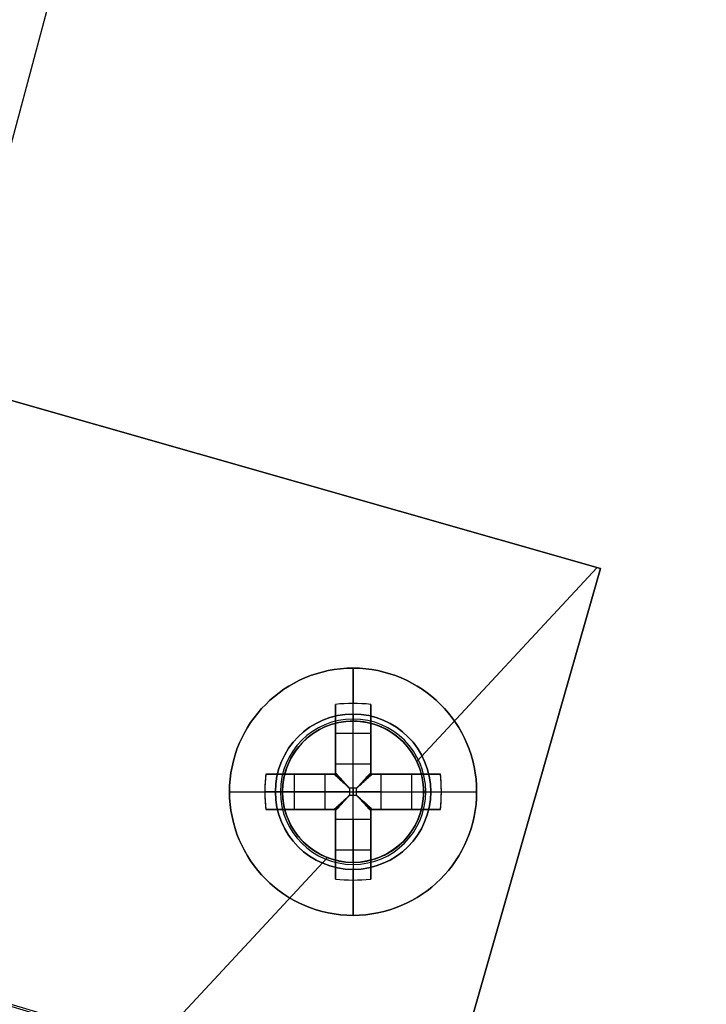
# Model space of a CAD drawing. Header units: millimetres. Extents: x -83 to 676, y -83 to 676.
# Tile 614 of 656: x 366 to 385, y 529 to 557. Entities that reach past the tile are written whole.
import ezdxf

# ---------------------------------------------------------------- set-up
doc = ezdxf.new("R2010")
doc.units = ezdxf.units.MM
doc.header["$MEASUREMENT"] = 0
doc.layers.add('IGES level 0', color=7, linetype='Continuous', true_color=0xff7878)

msp = doc.modelspace()

# ---------------------------------------------------------------- linework, layer by layer
at = {"layer": 'IGES level 0', "color": 124, "true_color": 0x1aa180}
for p, q in [((359.264, 530.737, 47), (372.852, 581.448, 47)), ((359.264, 530.737, 45.8), (372.852, 581.448, 45.8))]:
    msp.add_line(p, q, dxfattribs=at)
at = {"layer": 'IGES level 0', "color": 153, "true_color": 0x5393cf}
for p, q in [((358.875, 529.288), (369.875, 570.34)), ((358.875, 529.288, -1.2), (369.875, 570.34, -1.2))]:
    msp.add_line(p, q, dxfattribs=at)
at = {"layer": 'IGES level 0', "color": 254, "true_color": 0xcad1ee}
for p, q in [((353.193, 549.664, 48), (382.04, 541.426, 48)), ((382.04, 541.426, 47), (353.193, 549.664, 47)), ((353.193, 549.664, 47.5), (382.04, 541.426, 47.5)), ((367.616, 545.545, 47), (367.616, 545.545, 48)), ((365.977, 485.175, 48), (382.04, 541.426, 48)), ((382.04, 541.426, 47), (365.977, 485.175, 47)), ((382.04, 541.426, 48), (382.04, 541.426, 47)), ((382.04, 541.426, 48), (382.04, 541.426, 47)), ((375.553, 537.039, 47), (375.553, 537.039, 45.8)), ((373.571, 536.469, 48), (373.571, 536.469, 47)), ((376.398, 536.571, 47), (376.398, 536.571, 48)), ((376.398, 536.571, 48), (376.398, 536.571, 47)), ((373.103, 535.624, 45.8), (373.103, 535.624, 47)), ((373.103, 535.624, 47), (373.103, 535.624, 45.8)), ((376.967, 534.589, 47), (376.967, 534.589, 45.8)), ((376.967, 534.589, 45.8), (376.967, 534.589, 47)), ((376.5, 533.744, 48), (376.5, 533.744, 47)), ((373.673, 533.643, 48), (373.673, 533.643, 47)), ((373.673, 533.643, 47), (373.673, 533.643, 48)), ((374.518, 533.175, 47), (374.518, 533.175, 45.8))]:
    msp.add_line(p, q, dxfattribs=at)
at = {"layer": 'IGES level 0', "color": 11, "true_color": 0xff7887}
for p, q in [((382.04, 541.426, 48), (353.193, 549.664, 48)), ((382.04, 541.426, 47), (353.193, 549.664, 47)), ((365.977, 485.175, 48), (382.04, 541.426, 48)), ((365.977, 485.175, 47), (382.04, 541.426, 47)), ((381.947, 541.453, 48), (376.842, 535.966, 48)), ((381.947, 541.453, 47), (376.842, 535.966, 47)), ((374.309, 533.243, 48), (337.223, 493.386, 48)), ((374.309, 533.243, 47), (337.223, 493.386, 47))]:
    msp.add_line(p, q, dxfattribs=at)
at = {"layer": 'IGES level 0', "color": 1, "true_color": 0xff0808}
for p, q in [((375.035, 537.307, 48), (375.035, 538.607, 48)), ((374.535, 535.893, 48.463), (374.535, 537.581, 50.13)), ((374.535, 537.581, 50.13), (374.535, 535.893, 48.463)), ((375.035, 535.893, 48.463), (375.035, 537.607, 50.155)), ((375.535, 537.581, 50.13), (375.535, 535.893, 48.463)), ((375.535, 535.893, 48.463), (375.535, 537.581, 50.13)), ((374.535, 535.607, 49.699), (374.535, 537.145, 49.699)), ((375.035, 537.107, 47.8), (375.035, 537.107, 40)), ((375.035, 533.107, 40), (375.035, 537.107, 40)), ((375.035, 537.107, 40), (375.035, 537.107, 47.8)), ((375.535, 537.145, 49.699), (375.535, 535.607, 49.699)), ((374.535, 536.763, 49.322), (375.535, 536.763, 49.322)), ((374.535, 536.594, 49.155), (374.535, 536.594, 50.83)), ((375.535, 536.594, 49.155), (375.535, 536.594, 50.83)), ((374.535, 535.893, 48.463), (375.535, 535.893, 48.463)), ((374.535, 535.893, 48.463), (375.535, 535.893, 48.463)), ((372.561, 535.607, 50.13), (374.249, 535.607, 48.463)), ((374.249, 535.607, 48.463), (372.561, 535.607, 50.13)), ((372.997, 535.607, 49.699), (374.535, 535.607, 49.699)), ((373.379, 534.607, 49.322), (373.379, 535.607, 49.322)), ((373.548, 535.607, 49.155), (373.548, 535.607, 50.83)), ((374.249, 534.607, 48.463), (374.249, 535.607, 48.463)), ((374.249, 534.607, 48.463), (374.249, 535.607, 48.463)), ((374.535, 535.607, 51.128), (374.535, 535.607, 48.27)), ((374.535, 535.607, 48.27), (374.535, 535.607, 51.128)), ((375.535, 535.607, 51.128), (375.535, 535.607, 48.27)), ((375.535, 535.607, 49.699), (377.073, 535.607, 49.699)), ((375.535, 535.607, 48.27), (375.535, 535.607, 51.128)), ((375.822, 535.607, 48.463), (377.51, 535.607, 50.13)), ((375.822, 535.607, 48.463), (375.822, 534.607, 48.463)), ((377.51, 535.607, 50.13), (375.822, 535.607, 48.463)), ((375.822, 535.607, 48.463), (375.822, 534.607, 48.463)), ((376.523, 535.607, 49.155), (376.523, 535.607, 50.83)), ((376.691, 535.607, 49.322), (376.691, 534.607, 49.322)), ((371.535, 535.107, 48), (372.835, 535.107, 48)), ((374.249, 535.107, 48.463), (372.535, 535.107, 50.155)), ((373.035, 535.107, 47.8), (373.035, 535.107, 40)), ((373.035, 535.107, 40), (377.035, 535.107, 40)), ((375.133, 535.204, 48.18), (374.938, 535.204, 48.18)), ((374.938, 535.204, 48.18), (374.938, 535.009, 48.18)), ((374.938, 535.204, 48.18), (374.938, 535.009, 48.18)), ((375.133, 535.204, 48.18), (374.938, 535.204, 48.18)), ((374.938, 535.107, 48.18), (375.133, 535.107, 48.18)), ((375.035, 535.204, 48.18), (375.035, 535.009, 48.18)), ((375.133, 535.009, 48.18), (375.133, 535.204, 48.18)), ((375.133, 535.009, 48.18), (375.133, 535.204, 48.18)), ((375.822, 535.107, 48.463), (377.535, 535.107, 50.155)), ((377.035, 535.107, 47.8), (377.035, 535.107, 40)), ((377.235, 535.107, 48), (378.535, 535.107, 48)), ((374.938, 535.009, 48.18), (375.133, 535.009, 48.18)), ((374.938, 535.009, 48.18), (375.133, 535.009, 48.18)), ((374.249, 534.607, 48.463), (372.561, 534.607, 50.13)), ((372.561, 534.607, 50.13), (374.249, 534.607, 48.463)), ((374.535, 534.607, 49.699), (372.997, 534.607, 49.699)), ((373.548, 534.607, 49.155), (373.548, 534.607, 50.83)), ((374.535, 534.607, 51.128), (374.535, 534.607, 48.27)), ((374.535, 534.607, 48.27), (374.535, 534.607, 51.128)), ((374.535, 533.069, 49.699), (374.535, 534.607, 49.699)), ((375.535, 534.607, 51.128), (375.535, 534.607, 48.27)), ((375.535, 534.607, 49.699), (375.535, 533.069, 49.699)), ((375.535, 534.607, 48.27), (375.535, 534.607, 51.128)), ((377.073, 534.607, 49.699), (375.535, 534.607, 49.699)), ((377.51, 534.607, 50.13), (375.822, 534.607, 48.463)), ((375.822, 534.607, 48.463), (377.51, 534.607, 50.13)), ((376.523, 534.607, 49.155), (376.523, 534.607, 50.83)), ((374.535, 532.632, 50.13), (374.535, 534.321, 48.463)), ((375.535, 534.321, 48.463), (374.535, 534.321, 48.463)), ((374.535, 534.321, 48.463), (374.535, 532.632, 50.13)), ((375.535, 534.321, 48.463), (374.535, 534.321, 48.463)), ((375.035, 534.321, 48.463), (375.035, 532.607, 50.155)), ((375.535, 534.321, 48.463), (375.535, 532.632, 50.13)), ((375.535, 532.632, 50.13), (375.535, 534.321, 48.463)), ((374.535, 533.62, 49.155), (374.535, 533.62, 50.83)), ((375.535, 533.451, 49.322), (374.535, 533.451, 49.322)), ((375.535, 533.62, 49.155), (375.535, 533.62, 50.83)), ((375.035, 533.107, 40), (375.035, 533.107, 47.8)), ((375.035, 533.107, 47.8), (375.035, 533.107, 40)), ((375.035, 531.607, 48), (375.035, 532.907, 48))]:
    msp.add_line(p, q, dxfattribs=at)
at = {"layer": 'IGES level 0', "color": 153, "true_color": 0x5393cf}
for centre, radius in [((296.5, 296.5), 296.5), ((296.5, 296.5, -1.2), 296.5), ((296.5, 296.5), 241), ((296.5, 296.5, -1.2), 241)]:
    msp.add_circle(centre, radius, dxfattribs=at)
at = {"layer": 'IGES level 0'}
for centre, radius in [((296.5, 296.5, 47), 296.5), ((296.5, 296.5), 296.5), ((296.5, 296.5, 47), 295.3), ((296.5, 296.5), 295.3)]:
    msp.add_circle(centre, radius, dxfattribs=at)
at = {"layer": 'IGES level 0', "color": 124, "true_color": 0x1aa180}
for centre, radius in [((296.5, 296.5, 47), 295), ((296.5, 296.5, 45.8), 295), ((296.5, 296.5, 47), 242.5), ((296.5, 296.5, 45.8), 242.5), ((375.035, 535.107, 47), 2), ((375.035, 535.107, 45.8), 2)]:
    msp.add_circle(centre, radius, dxfattribs=at)
at = {"layer": 'IGES level 0', "color": 31, "true_color": 0xffba87}
for centre, radius in [((296.5, 296.5), 242.2), ((296.5, 296.5, 47), 242.2), ((296.5, 296.5), 241), ((296.5, 296.5, 47), 241)]:
    msp.add_circle(centre, radius, dxfattribs=at)
at = {"layer": 'IGES level 0', "color": 1, "true_color": 0xff0808}
for centre, radius in [((375.035, 535.107, 48), 3.5), ((375.035, 535.107, 48), 2.2), ((375.035, 535.107, 40), 2)]:
    msp.add_circle(centre, radius, dxfattribs=at)
at = {"layer": 'IGES level 0', "color": 11, "true_color": 0xff7887}
for centre in [(375.035, 535.107, 48), (375.035, 535.107, 47)]:
    msp.add_circle(centre, 2, dxfattribs=at)
at = {"layer": 'IGES level 0'}
for centre, radius in [((296.5, 296.5), 296.5), ((296.5, 296.5, 47), 296.5), ((296.5, 296.5, 23.5), 296.5), ((296.5, 296.5, 47), 295.3), ((296.5, 296.5), 295.3), ((296.5, 296.5, 23.5), 295.3)]:
    msp.add_arc(centre, radius, 45, 225, dxfattribs=at)
at = {"layer": 'IGES level 0', "color": 153, "true_color": 0x5393cf}
for centre, radius in [((296.5, 296.5, -1.2), 296.5), ((296.5, 296.5), 296.5), ((296.5, 296.5, -0.6), 296.5), ((296.5, 296.5, -1.2), 241), ((296.5, 296.5), 241), ((296.5, 296.5, -0.6), 241)]:
    msp.add_arc(centre, radius, 345, 165, dxfattribs=at)
at = {"layer": 'IGES level 0', "color": 124, "true_color": 0x1aa180}
for centre, radius in [((296.5, 296.5, 45.8), 295), ((296.5, 296.5, 47), 295), ((296.5, 296.5, 46.4), 295), ((296.5, 296.5, 45.8), 242.5), ((296.5, 296.5, 47), 242.5), ((296.5, 296.5, 46.4), 242.5)]:
    msp.add_arc(centre, radius, 345, 165, dxfattribs=at)
at = {"layer": 'IGES level 0', "color": 31, "true_color": 0xffba87}
for centre, radius in [((296.5, 296.5), 242.2), ((296.5, 296.5, 47), 242.2), ((296.5, 296.5, 23.5), 242.2), ((296.5, 296.5, 47), 241), ((296.5, 296.5), 241), ((296.5, 296.5, 23.5), 241)]:
    msp.add_arc(centre, radius, 315, 135, dxfattribs=at)
at = {"layer": 'IGES level 0', "color": 1, "true_color": 0xff0808}
for centre, radius, start, end in [((375.035, 535.107, 48), 3.5, 0, 180), ((375.035, 535.107, 48), 2.2, 90, 270), ((375.035, 535.107, 48), 2.2, 270, 90), ((375.035, 535.107, 47.941), 2.059, 90, 270), ((375.035, 535.107, 40), 2, 90, 270), ((375.035, 535.107, 47.8), 2, 90, 270), ((375.035, 535.107, 43.9), 2, 90, 270), ((375.035, 535.107, 47.8), 2, 90, 270), ((375.035, 535.107, 47.941), 2.059, 270, 90), ((375.035, 535.107, 47.8), 2, 270, 90), ((375.035, 535.107, 40), 2, 270, 90), ((375.035, 535.107, 47.8), 2, 270, 90), ((375.035, 535.107, 43.9), 2, 270, 90), ((375.035, 535.107, 48), 3.5, 180, 0)]:
    msp.add_arc(centre, radius, start, end, dxfattribs=at)
at = {"layer": 'IGES level 0', "color": 1, "true_color": 0xff0808, "extrusion": (1, 0, 0)}
for centre, radius, start, end in [((535.107, 47.686, 375.035), 3.514, 5.1275, 44.6488), ((537.307, 47.8, 375.035), 0.2, 90, 180), ((535.204, 49.16, 374.535), 0.98, 296.5596, 314.6488), ((535.204, 49.16, 374.535), 0.98, 296.5596, 314.6488), ((535.204, 49.16, 375.035), 0.98, 270, 314.6488), ((535.204, 49.16, 375.535), 0.98, 296.5596, 314.6488), ((535.009, 49.16, 375.035), 0.98, 225.3512, 270), ((535.107, 47.686, 374.535), 3.478, 98.2648, 135.3512), ((535.107, 47.686, 374.535), 3.478, 98.2648, 135.3512), ((535.107, 47.686, 375.535), 3.478, 98.2648, 135.3512), ((535.009, 49.16, 375.535), 0.98, 225.3512, 243.4404), ((532.907, 47.8, 375.035), 0.2, 0, 90), ((532.907, 47.8, 375.035), 0.2, 360, 90), ((535.107, 47.686, 375.035), 3.514, 135.3512, 174.8725)]:
    msp.add_arc(centre, radius, start, end, dxfattribs=at)
at = {"layer": 'IGES level 0', "color": 1, "true_color": 0xff0808, "extrusion": (-4.8968e-14, -0.70276, 0.711427)}
msp.add_arc((375.035, 414.201, -342.126), 3.514, 81.8199, 98.1801, dxfattribs=at)
at = {"layer": 'IGES level 0', "color": 1, "true_color": 0xff0808, "extrusion": (-2.74971e-14, -0.70276, 0.711427)}
msp.add_arc((375.035, 414.201, -342.126), 3.514, 81.8199, 98.1801, dxfattribs=at)
at = {"layer": 'IGES level 0', "color": 1, "true_color": 0xff0808, "extrusion": (1, 9.39164e-14, 1.28888e-13)}
msp.add_arc((535.107, 47.686, 374.535), 3.478, 44.6488, 81.7352, dxfattribs=at)
at = {"layer": 'IGES level 0', "color": 1, "true_color": 0xff0808, "extrusion": (1, 1.41968e-13, 2.80952e-13)}
for centre in [(535.107, 47.686, 374.535), (535.107, 47.686, 375.535)]:
    msp.add_arc(centre, 3.478, 44.6488, 81.7352, dxfattribs=at)
at = {"layer": 'IGES level 0', "color": 1, "true_color": 0xff0808, "extrusion": (1, -2.83936e-13, -5.61904e-13)}
msp.add_arc((535.107, 47.686, 375.535), 3.478, 44.6488, 81.7352, dxfattribs=at)
at = {"layer": 'IGES level 0', "color": 1, "true_color": 0xff0808, "extrusion": (1, -6.86161e-13, 6.86161e-13)}
msp.add_arc((537.307, 47.8, 375.035), 0.2, 90, 180, dxfattribs=at)
at = {"layer": 'IGES level 0', "color": 254, "true_color": 0xcad1ee}
for centre, start, end in [((375.035, 535.107, 48), 47.063, 227.063), ((375.035, 535.107, 47), 47.063, 227.063), ((375.035, 535.107, 47.5), 47.063, 227.063), ((375.035, 535.107, 47), 345, 165), ((375.035, 535.107, 45.8), 345, 165), ((375.035, 535.107, 46.4), 345, 165), ((375.035, 535.107, 48), 227.063, 47.063), ((375.035, 535.107, 47), 227.063, 47.063), ((375.035, 535.107, 47.5), 227.063, 47.063), ((375.035, 535.107, 47), 165, 345), ((375.035, 535.107, 45.8), 165, 345), ((375.035, 535.107, 46.4), 165, 345)]:
    msp.add_arc(centre, 2, start, end, dxfattribs=at)
at = {"layer": 'IGES level 0', "color": 1, "true_color": 0xff0808, "extrusion": (1, 2.71587e-12, -3.7929e-12)}
msp.add_arc((535.204, 49.16, 375.535), 0.98, 296.5596, 314.6488, dxfattribs=at)
at = {"layer": 'IGES level 0', "color": 1, "true_color": 0xff0808, "extrusion": (0.70276, 3.42943e-15, 0.711427)}
msp.add_arc((535.107, -233.299, 297.485), 3.514, 81.8199, 98.1801, dxfattribs=at)
at = {"layer": 'IGES level 0', "color": 1, "true_color": 0xff0808, "extrusion": (0.70276, 1.08435e-13, 0.711427)}
msp.add_arc((535.107, -233.299, 297.485), 3.514, 81.8199, 90, dxfattribs=at)
at = {"layer": 'IGES level 0', "color": 1, "true_color": 0xff0808, "extrusion": (-2.83936e-13, 1, 5.61904e-13)}
for centre in [(-375.035, 47.686, 535.607), (-375.035, 47.686, 534.607)]:
    msp.add_arc(centre, 3.478, 44.6488, 81.7352, dxfattribs=at)
at = {"layer": 'IGES level 0', "color": 1, "true_color": 0xff0808, "extrusion": (1.87833e-13, 1, -2.57776e-13)}
msp.add_arc((-375.035, 47.686, 535.607), 3.478, 44.6488, 81.7352, dxfattribs=at)
at = {"layer": 'IGES level 0', "color": 1, "true_color": 0xff0808, "extrusion": (0, 1, 0)}
for centre, radius, start, end in [((-374.938, 49.16, 535.607), 0.98, 296.5596, 314.6488), ((-375.035, 47.686, 535.607), 3.478, 98.2648, 135.3512), ((-375.133, 49.16, 535.607), 0.98, 225.3512, 243.4404), ((-375.133, 49.16, 535.607), 0.98, 225.3512, 243.4404), ((-375.035, 47.686, 535.107), 3.514, 5.1275, 44.6488), ((-374.938, 49.16, 535.107), 0.98, 270, 314.6488), ((-375.133, 49.16, 535.107), 0.98, 225.3512, 270), ((-375.035, 47.686, 535.107), 3.514, 135.3512, 174.8725), ((-375.035, 47.686, 535.107), 3.514, 135.3512, 174.8725), ((-375.035, 47.686, 534.607), 3.478, 44.6488, 81.7352), ((-374.938, 49.16, 534.607), 0.98, 296.5596, 314.6488), ((-375.035, 47.686, 534.607), 3.478, 98.2648, 135.3512), ((-375.133, 49.16, 534.607), 0.98, 225.3512, 243.4404)]:
    msp.add_arc(centre, radius, start, end, dxfattribs=at)
at = {"layer": 'IGES level 0', "color": 1, "true_color": 0xff0808, "extrusion": (-5.43174e-12, 1, -7.5858e-12)}
msp.add_arc((-374.938, 49.16, 535.607), 0.98, 296.5596, 314.6488, dxfattribs=at)
at = {"layer": 'IGES level 0', "color": 1, "true_color": 0xff0808, "extrusion": (0.689371, -0.689371, -0.222565)}
msp.add_arc((643.568, 21.782, -121.615), 0.08, 257.4403, 282.5475, dxfattribs=at)
at = {"layer": 'IGES level 0', "color": 1, "true_color": 0xff0808, "extrusion": (0.702705, -0.702705, -0.111406)}
msp.add_arc((643.568, 35.323, -118.196), 0.08, 263.7148, 276.3569, dxfattribs=at)
at = {"layer": 'IGES level 0', "color": 1, "true_color": 0xff0808, "extrusion": (0.702705, 0.702705, 0.111406)}
msp.add_arc((113.188, -23.764, 645.274), 0.08, 263.6431, 276.2852, dxfattribs=at)
at = {"layer": 'IGES level 0', "color": 1, "true_color": 0xff0808, "extrusion": (0.689371, 0.689371, 0.222565)}
msp.add_arc((113.188, -96.262, 638.692), 0.08, 257.4525, 282.5597, dxfattribs=at)
at = {"layer": 'IGES level 0', "color": 1, "true_color": 0xff0808, "extrusion": (2.83936e-13, 1, 5.61904e-13)}
for centre in [(-375.035, 47.686, 535.607), (-375.035, 47.686, 534.607)]:
    msp.add_arc(centre, 3.478, 98.2648, 135.3512, dxfattribs=at)
at = {"layer": 'IGES level 0', "color": 1, "true_color": 0xff0808, "extrusion": (-0.70276, -3.42668e-15, 0.711427)}
msp.add_arc((-535.107, 300.322, -229.635), 3.514, 81.8199, 98.1801, dxfattribs=at)
at = {"layer": 'IGES level 0', "color": 1, "true_color": 0xff0808, "extrusion": (-0.70276, -1.92551e-14, 0.711427)}
msp.add_arc((-535.107, 300.322, -229.635), 3.514, 90, 98.1801, dxfattribs=at)
at = {"layer": 'IGES level 0', "color": 1, "true_color": 0xff0808, "extrusion": (-4.98371e-13, 1, 2.31211e-13)}
msp.add_arc((-375.035, 47.686, 535.107), 3.514, 5.1275, 44.6488, dxfattribs=at)
at = {"layer": 'IGES level 0', "color": 1, "true_color": 0xff0808, "extrusion": (0.70276, 4.20483e-13, 0.711427)}
msp.add_arc((535.107, -233.299, 297.485), 3.514, 90, 98.1801, dxfattribs=at)
at = {"layer": 'IGES level 0', "color": 1, "true_color": 0xff0808, "extrusion": (2.1883e-10, 1, 2.87549e-11)}
msp.add_arc((-372.835, 47.8, 535.107), 0.2, 90, 180, dxfattribs=at)
at = {"layer": 'IGES level 0', "color": 1, "true_color": 0xff0808, "extrusion": (2.18833e-10, 1, -2.87547e-11)}
msp.add_arc((-377.235, 47.8, 535.107), 0.2, 360, 90, dxfattribs=at)
at = {"layer": 'IGES level 0', "color": 1, "true_color": 0xff0808, "extrusion": (-0.70276, -2.78646e-14, 0.711427)}
msp.add_arc((-535.107, 300.322, -229.635), 3.514, 81.8199, 90, dxfattribs=at)
at = {"layer": 'IGES level 0', "color": 1, "true_color": 0xff0808, "extrusion": (0.702705, 0.702705, -0.111406)}
msp.add_arc((113.188, 119.63, 633.849), 0.08, 263.7148, 276.3569, dxfattribs=at)
at = {"layer": 'IGES level 0', "color": 1, "true_color": 0xff0808, "extrusion": (0.702705, -0.702705, 0.111406)}
msp.add_arc((643.568, 60.543, -106.77), 0.08, 263.6431, 276.2852, dxfattribs=at)
at = {"layer": 'IGES level 0', "color": 1, "true_color": 0xff0808, "extrusion": (5.43174e-12, 1, 7.5858e-12)}
msp.add_arc((-374.938, 49.16, 534.607), 0.98, 296.5596, 314.6488, dxfattribs=at)
at = {"layer": 'IGES level 0', "color": 1, "true_color": 0xff0808, "extrusion": (1, -2.71587e-12, -3.7929e-12)}
for centre in [(535.009, 49.16, 374.535), (535.009, 49.16, 374.535), (535.009, 49.16, 375.535)]:
    msp.add_arc(centre, 0.98, 225.3512, 243.4404, dxfattribs=at)
at = {"layer": 'IGES level 0', "color": 1, "true_color": 0xff0808, "extrusion": (0.689371, 0.689371, -0.222565)}
msp.add_arc((113.188, 190.21, 616.159), 0.08, 257.4403, 282.5475, dxfattribs=at)
at = {"layer": 'IGES level 0', "color": 1, "true_color": 0xff0808, "extrusion": (0.689371, -0.689371, 0.222565)}
msp.add_arc((643.568, 72.166, -99.082), 0.08, 257.4525, 282.5597, dxfattribs=at)
at = {"layer": 'IGES level 0', "color": 1, "true_color": 0xff0808, "extrusion": (1, -4.80517e-14, 1.52064e-13)}
msp.add_arc((535.107, 47.686, 375.535), 3.478, 98.2648, 135.3512, dxfattribs=at)
at = {"layer": 'IGES level 0', "color": 1, "true_color": 0xff0808, "extrusion": (-5.43174e-12, 1, 7.5858e-12)}
msp.add_arc((-375.133, 49.16, 534.607), 0.98, 225.3512, 243.4404, dxfattribs=at)
at = {"layer": 'IGES level 0', "color": 1, "true_color": 0xff0808, "extrusion": (2.74971e-14, 0.70276, 0.711427)}
msp.add_arc((-375.035, -347.178, 409.977), 3.514, 81.8199, 98.1801, dxfattribs=at)
at = {"layer": 'IGES level 0', "color": 1, "true_color": 0xff0808, "extrusion": (4.89681e-14, 0.70276, 0.711427)}
msp.add_arc((-375.035, -347.178, 409.977), 3.514, 81.8199, 98.1801, dxfattribs=at)
at = {"layer": 'IGES level 0', "color": 1, "true_color": 0xff0808}
for points in [[(374.535, 535.607, 48.27), (374.535, 535.619, 48.273), (374.535, 535.631, 48.277), (374.535, 535.643, 48.283)], [(375.535, 535.643, 48.283), (375.535, 535.631, 48.277), (375.535, 535.619, 48.273), (375.535, 535.607, 48.27)], [(374.5, 535.607, 48.283), (374.511, 535.607, 48.277), (374.523, 535.607, 48.273), (374.535, 535.607, 48.27)], [(375.535, 535.607, 48.27), (375.548, 535.607, 48.273), (375.56, 535.607, 48.277), (375.571, 535.607, 48.283)], [(374.535, 534.607, 48.27), (374.523, 534.607, 48.273), (374.511, 534.607, 48.277), (374.5, 534.607, 48.283)], [(374.535, 534.571, 48.283), (374.535, 534.583, 48.277), (374.535, 534.595, 48.273), (374.535, 534.607, 48.27)], [(375.535, 534.607, 48.27), (375.535, 534.595, 48.273), (375.535, 534.583, 48.277), (375.535, 534.571, 48.283)], [(375.571, 534.607, 48.283), (375.56, 534.607, 48.277), (375.548, 534.607, 48.273), (375.535, 534.607, 48.27)]]:
    msp.add_open_spline(points, degree=3, dxfattribs=at)
for points, knots in [([(374.938, 535.204, 48.18), (374.919, 535.225, 48.18), (374.902, 535.244, 48.18), (374.867, 535.282, 48.183), (374.85, 535.3, 48.184), (374.817, 535.336, 48.189), (374.801, 535.353, 48.191), (374.77, 535.387, 48.197), (374.755, 535.403, 48.2), (374.733, 535.428, 48.206), (374.725, 535.436, 48.208), (374.703, 535.46, 48.214), (374.687, 535.477, 48.218), (374.657, 535.51, 48.229), (374.642, 535.527, 48.234), (374.612, 535.559, 48.246), (374.597, 535.575, 48.253), (374.568, 535.607, 48.266), (374.554, 535.623, 48.273), (374.538, 535.639, 48.282), (374.537, 535.641, 48.282), (374.535, 535.643, 48.283)], [0, 0, 0, 0, 0.101614, 0.101614, 0.209673, 0.209673, 0.321553, 0.321553, 0.439036, 0.439036, 0.5, 0.5, 0.625, 0.625, 0.744934, 0.744934, 0.864797, 0.864797, 0.986554, 0.986554, 1, 1, 1, 1]), ([(374.535, 535.643, 48.283), (374.535, 535.636, 48.28), (374.535, 535.629, 48.277), (374.535, 535.617, 48.273), (374.535, 535.612, 48.271), (374.535, 535.607, 48.27)], [0, 0, 0, 0, 0.00002297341, 0.00002297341, 0.0000380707, 0.0000380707, 0.0000380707, 0.0000380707]), ([(375.535, 535.643, 48.283), (375.521, 535.627, 48.275), (375.505, 535.61, 48.268), (375.474, 535.576, 48.253), (375.458, 535.559, 48.246), (375.426, 535.524, 48.233), (375.41, 535.506, 48.227), (375.378, 535.472, 48.217), (375.364, 535.456, 48.212), (375.333, 535.422, 48.204), (375.317, 535.404, 48.2), (375.283, 535.368, 48.193), (375.267, 535.35, 48.191), (375.231, 535.311, 48.186), (375.213, 535.291, 48.183), (375.176, 535.251, 48.181), (375.157, 535.231, 48.18), (375.137, 535.208, 48.18), (375.135, 535.206, 48.18), (375.133, 535.204, 48.18)], [0, 0, 0, 0, 0.1290525, 0.1290525, 0.2567545, 0.2567545, 0.3846897, 0.3846897, 0.5, 0.5, 0.6264552, 0.6264552, 0.7497533, 0.7497533, 0.8748767, 0.8748767, 0.9893473, 0.9893473, 1, 1, 1, 1]), ([(375.535, 535.643, 48.283), (375.494, 535.598, 48.261), (375.452, 535.552, 48.242), (375.365, 535.457, 48.212), (375.319, 535.407, 48.2), (375.227, 535.307, 48.184), (375.18, 535.256, 48.18), (375.133, 535.204, 48.18)], [0, 0, 0, 0, 0.320257, 0.320257, 0.655825, 0.655825, 1, 1, 1, 1]), ([(375.535, 535.607, 48.27), (375.535, 535.614, 48.272), (375.535, 535.621, 48.274), (375.535, 535.633, 48.279), (375.535, 535.638, 48.281), (375.535, 535.643, 48.283)], [0, 0, 0, 0, 0.00002195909, 0.00002195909, 0.0000380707, 0.0000380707, 0.0000380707, 0.0000380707]), ([(374.535, 535.607, 48.27), (374.528, 535.607, 48.272), (374.521, 535.607, 48.274), (374.509, 535.607, 48.279), (374.504, 535.607, 48.281), (374.5, 535.607, 48.283)], [0, 0, 0, 0, 0.00002195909, 0.00002195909, 0.0000380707, 0.0000380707, 0.0000380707, 0.0000380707]), ([(374.5, 535.607, 48.283), (374.544, 535.566, 48.261), (374.59, 535.524, 48.242), (374.685, 535.436, 48.212), (374.735, 535.391, 48.2), (374.835, 535.299, 48.184), (374.887, 535.252, 48.18), (374.938, 535.204, 48.18)], [0, 0, 0, 0, 0.320257, 0.320257, 0.655825, 0.655825, 1, 1, 1, 1]), ([(374.5, 535.607, 48.283), (374.515, 535.592, 48.275), (374.532, 535.577, 48.268), (374.566, 535.546, 48.253), (374.583, 535.53, 48.246), (374.619, 535.498, 48.233), (374.636, 535.481, 48.227), (374.67, 535.45, 48.217), (374.687, 535.435, 48.212), (374.72, 535.404, 48.204), (374.738, 535.388, 48.2), (374.774, 535.355, 48.193), (374.792, 535.338, 48.191), (374.831, 535.303, 48.186), (374.851, 535.284, 48.183), (374.891, 535.247, 48.181), (374.911, 535.229, 48.18), (374.934, 535.208, 48.18), (374.936, 535.206, 48.18), (374.938, 535.204, 48.18)], [0, 0, 0, 0, 0.129053, 0.129053, 0.256755, 0.256755, 0.38469, 0.38469, 0.5, 0.5, 0.626455, 0.626455, 0.749753, 0.749753, 0.874877, 0.874877, 0.989347, 0.989347, 1, 1, 1, 1]), ([(374.533, 535.607, 48.271), (374.569, 535.568, 48.253), (374.629, 535.502, 48.228), (374.69, 535.436, 48.211), (374.714, 535.41, 48.206)], [0.0440598, 0.0440598, 0.0440598, 0.0440598, 0.3202573, 0.497, 0.497, 0.497, 0.497]), ([(375.133, 535.204, 48.18), (375.153, 535.223, 48.18), (375.172, 535.241, 48.18), (375.21, 535.275, 48.183), (375.229, 535.292, 48.184), (375.264, 535.325, 48.189), (375.282, 535.341, 48.191), (375.315, 535.372, 48.197), (375.332, 535.387, 48.2), (375.356, 535.409, 48.206), (375.364, 535.417, 48.208), (375.389, 535.439, 48.214), (375.405, 535.455, 48.218), (375.439, 535.485, 48.229), (375.455, 535.5, 48.234), (375.488, 535.53, 48.246), (375.504, 535.545, 48.253), (375.535, 535.574, 48.266), (375.551, 535.588, 48.273), (375.568, 535.604, 48.282), (375.569, 535.605, 48.282), (375.571, 535.607, 48.283)], [0, 0, 0, 0, 0.101614, 0.101614, 0.209673, 0.209673, 0.321553, 0.321553, 0.439036, 0.439036, 0.5, 0.5, 0.625, 0.625, 0.744934, 0.744934, 0.864797, 0.864797, 0.986554, 0.986554, 1, 1, 1, 1]), ([(375.535, 535.609, 48.271), (375.496, 535.573, 48.253), (375.431, 535.513, 48.228), (375.364, 535.452, 48.211), (375.338, 535.428, 48.206)], [0.0440597, 0.0440597, 0.0440597, 0.0440597, 0.3202573, 0.497, 0.497, 0.497, 0.497]), ([(375.571, 535.607, 48.283), (375.564, 535.607, 48.28), (375.557, 535.607, 48.277), (375.545, 535.607, 48.273), (375.54, 535.607, 48.271), (375.535, 535.607, 48.27)], [0, 0, 0, 0, 0.00002297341, 0.00002297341, 0.0000380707, 0.0000380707, 0.0000380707, 0.0000380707]), ([(374.938, 535.009, 48.18), (374.918, 534.991, 48.18), (374.898, 534.973, 48.18), (374.861, 534.938, 48.183), (374.842, 534.921, 48.184), (374.806, 534.889, 48.189), (374.789, 534.873, 48.191), (374.755, 534.842, 48.197), (374.739, 534.826, 48.2), (374.714, 534.804, 48.206), (374.706, 534.797, 48.208), (374.682, 534.774, 48.214), (374.665, 534.759, 48.218), (374.632, 534.728, 48.229), (374.616, 534.713, 48.234), (374.583, 534.683, 48.246), (374.567, 534.669, 48.253), (374.535, 534.64, 48.266), (374.52, 534.625, 48.273), (374.503, 534.61, 48.282), (374.501, 534.608, 48.282), (374.5, 534.607, 48.283)], [0, 0, 0, 0, 0.101614, 0.101614, 0.209673, 0.209673, 0.321553, 0.321553, 0.439036, 0.439036, 0.5, 0.5, 0.625, 0.625, 0.744934, 0.744934, 0.864797, 0.864797, 0.986554, 0.986554, 1, 1, 1, 1]), ([(374.535, 534.571, 48.283), (374.55, 534.587, 48.275), (374.565, 534.604, 48.268), (374.596, 534.637, 48.253), (374.612, 534.655, 48.246), (374.645, 534.69, 48.233), (374.661, 534.708, 48.227), (374.692, 534.742, 48.217), (374.707, 534.758, 48.212), (374.738, 534.791, 48.204), (374.754, 534.809, 48.2), (374.787, 534.845, 48.193), (374.804, 534.864, 48.191), (374.839, 534.902, 48.186), (374.858, 534.922, 48.183), (374.895, 534.963, 48.181), (374.913, 534.983, 48.18), (374.934, 535.005, 48.18), (374.936, 535.007, 48.18), (374.938, 535.009, 48.18)], [0, 0, 0, 0, 0.1290525, 0.1290525, 0.2567545, 0.2567545, 0.3846897, 0.3846897, 0.5, 0.5, 0.6264552, 0.6264552, 0.7497533, 0.7497533, 0.8748767, 0.8748767, 0.9893473, 0.9893473, 1, 1, 1, 1]), ([(374.535, 534.571, 48.283), (374.577, 534.616, 48.261), (374.619, 534.662, 48.242), (374.706, 534.757, 48.212), (374.751, 534.806, 48.2), (374.843, 534.907, 48.184), (374.891, 534.958, 48.18), (374.938, 535.009, 48.18)], [0, 0, 0, 0, 0.320257, 0.320257, 0.655825, 0.655825, 1, 1, 1, 1]), ([(374.535, 534.605, 48.271), (374.575, 534.641, 48.253), (374.64, 534.701, 48.228), (374.706, 534.762, 48.211), (374.732, 534.786, 48.206)], [0.0440597, 0.0440597, 0.0440597, 0.0440597, 0.3202573, 0.497, 0.497, 0.497, 0.497]), ([(375.571, 534.607, 48.283), (375.555, 534.621, 48.275), (375.539, 534.637, 48.268), (375.505, 534.668, 48.253), (375.487, 534.684, 48.246), (375.452, 534.716, 48.233), (375.434, 534.732, 48.227), (375.4, 534.764, 48.217), (375.384, 534.778, 48.212), (375.351, 534.809, 48.204), (375.333, 534.825, 48.2), (375.297, 534.859, 48.193), (375.278, 534.876, 48.191), (375.24, 534.911, 48.186), (375.22, 534.929, 48.183), (375.18, 534.966, 48.181), (375.16, 534.985, 48.18), (375.137, 535.006, 48.18), (375.135, 535.007, 48.18), (375.133, 535.009, 48.18)], [0, 0, 0, 0, 0.1290525, 0.1290525, 0.2567545, 0.2567545, 0.3846897, 0.3846897, 0.5, 0.5, 0.6264552, 0.6264552, 0.7497533, 0.7497533, 0.8748767, 0.8748767, 0.9893473, 0.9893473, 1, 1, 1, 1]), ([(375.133, 535.009, 48.18), (375.152, 534.989, 48.18), (375.169, 534.97, 48.18), (375.204, 534.932, 48.183), (375.221, 534.914, 48.184), (375.254, 534.878, 48.189), (375.269, 534.86, 48.191), (375.3, 534.827, 48.197), (375.316, 534.81, 48.2), (375.338, 534.786, 48.206), (375.345, 534.778, 48.208), (375.368, 534.753, 48.214), (375.383, 534.737, 48.218), (375.414, 534.703, 48.229), (375.429, 534.687, 48.234), (375.459, 534.655, 48.246), (375.473, 534.638, 48.253), (375.503, 534.607, 48.266), (375.517, 534.591, 48.273), (375.532, 534.574, 48.282), (375.534, 534.573, 48.282), (375.535, 534.571, 48.283)], [0, 0, 0, 0, 0.101614, 0.101614, 0.209673, 0.209673, 0.321553, 0.321553, 0.439036, 0.439036, 0.5, 0.5, 0.625, 0.625, 0.744934, 0.744934, 0.864797, 0.864797, 0.986554, 0.986554, 1, 1, 1, 1]), ([(375.571, 534.607, 48.283), (375.526, 534.648, 48.261), (375.48, 534.69, 48.242), (375.385, 534.777, 48.212), (375.336, 534.823, 48.2), (375.235, 534.915, 48.184), (375.184, 534.962, 48.18), (375.133, 535.009, 48.18)], [0, 0, 0, 0, 0.320257, 0.320257, 0.655825, 0.655825, 1, 1, 1, 1]), ([(375.537, 534.607, 48.271), (375.501, 534.646, 48.253), (375.441, 534.711, 48.228), (375.38, 534.778, 48.211), (375.357, 534.804, 48.206)], [0.0440597, 0.0440597, 0.0440597, 0.0440597, 0.3202573, 0.497, 0.497, 0.497, 0.497]), ([(374.5, 534.607, 48.283), (374.506, 534.607, 48.28), (374.513, 534.607, 48.277), (374.526, 534.607, 48.273), (374.53, 534.607, 48.271), (374.535, 534.607, 48.27)], [0, 0, 0, 0, 0.00002297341, 0.00002297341, 0.0000380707, 0.0000380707, 0.0000380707, 0.0000380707]), ([(374.535, 534.607, 48.27), (374.535, 534.6, 48.272), (374.535, 534.593, 48.274), (374.535, 534.581, 48.279), (374.535, 534.576, 48.281), (374.535, 534.571, 48.283)], [0, 0, 0, 0, 0.00002195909, 0.00002195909, 0.0000380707, 0.0000380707, 0.0000380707, 0.0000380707]), ([(375.535, 534.571, 48.283), (375.535, 534.578, 48.28), (375.535, 534.585, 48.277), (375.535, 534.597, 48.273), (375.535, 534.602, 48.271), (375.535, 534.607, 48.27)], [0, 0, 0, 0, 0.00002297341, 0.00002297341, 0.0000380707, 0.0000380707, 0.0000380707, 0.0000380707]), ([(375.535, 534.607, 48.27), (375.542, 534.607, 48.272), (375.55, 534.607, 48.274), (375.561, 534.607, 48.279), (375.566, 534.607, 48.281), (375.571, 534.607, 48.283)], [0, 0, 0, 0, 0.00002195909, 0.00002195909, 0.0000380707, 0.0000380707, 0.0000380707, 0.0000380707])]:
    msp.add_open_spline(points, degree=3, knots=knots, dxfattribs=at)
for points, weights in [([(374.938, 535.204, 48.18), (374.725, 535.436, 48.18), (374.535, 535.643, 48.283)], [1, 0.972991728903, 1]), ([(375.133, 535.204, 48.18), (375.364, 535.417, 48.18), (375.571, 535.607, 48.283)], [1, 0.972991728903, 1]), ([(374.938, 535.009, 48.18), (374.706, 534.797, 48.18), (374.5, 534.607, 48.283)], [1, 0.972991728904, 1]), ([(375.133, 535.009, 48.18), (375.345, 534.778, 48.18), (375.535, 534.571, 48.283)], [1, 0.972991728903, 1])]:
    msp.add_rational_spline(points, weights, degree=2, dxfattribs=at)

doc.saveas('drawing.dxf')
